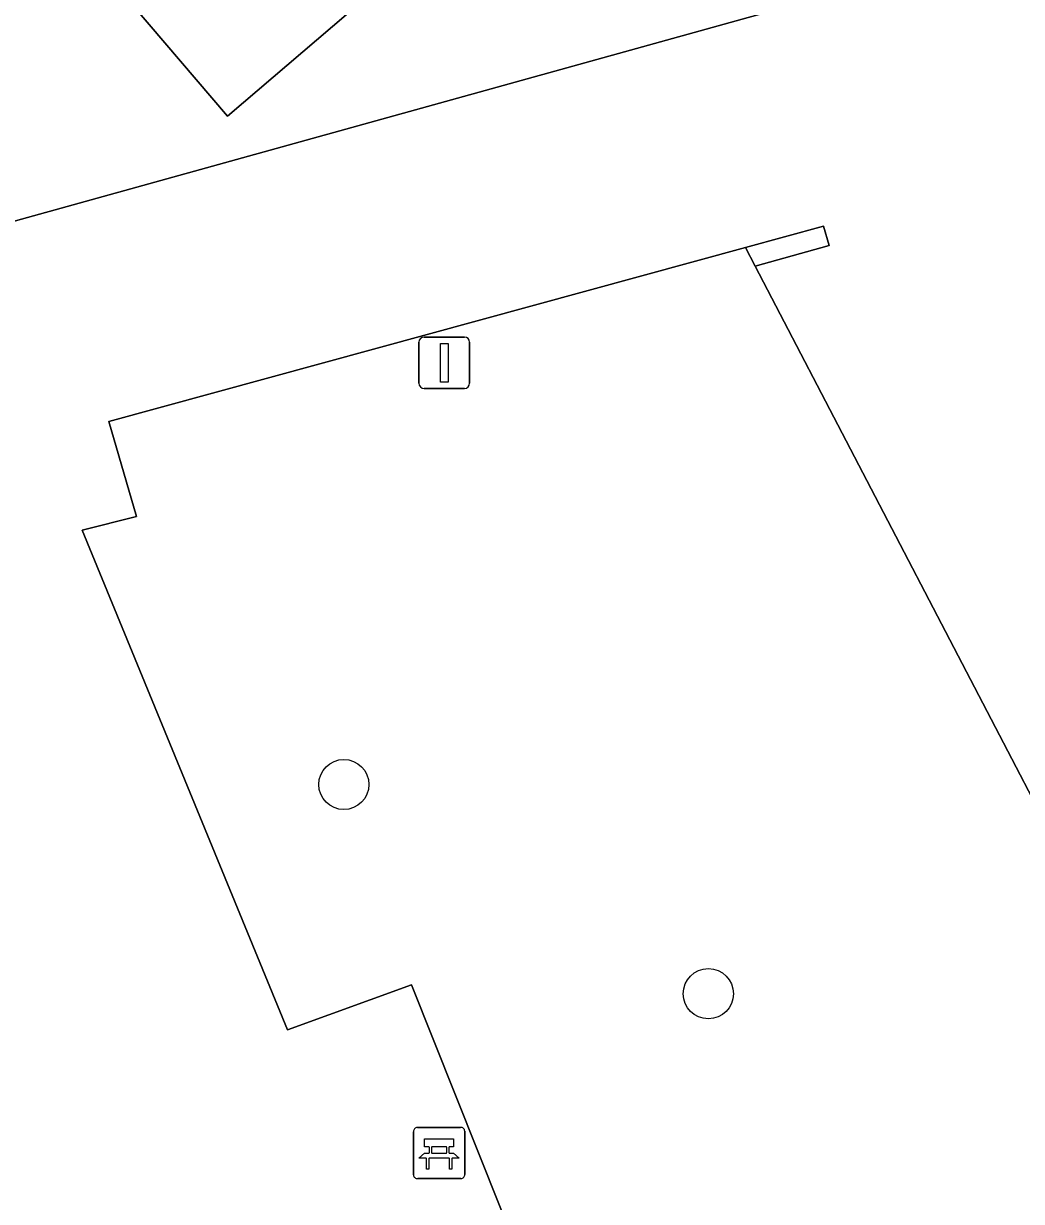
# Model space of a CAD drawing. Extents: x 159053 to 160042, y 380449 to 381423.
# Drawn here: x 159189.59 to 159209.05, y 381135.55 to 381158.52 of the extents above; entities that cross this region are included whole.
import ezdxf

# ---------------------------------------------------------------- set-up
doc = ezdxf.new("R2010")
doc.units = 0
for name, color, linetype in [('IMGEO_Bank', 7, 'Continuous'), ('IMGEO_Boom', 7, 'Continuous'), ('IMGEO_Groenvoorziening', 7, 'Continuous'), ('IMGEO_Lichtmast', 7, 'Continuous'), ('IMGEO_Muur', 7, 'Continuous'), ('IMGEO_Pand_overbouw', 7, 'Continuous'), ('IMGEO_Pand_vergunning_verleend', 7, 'Continuous'), ('IMGEO_Rijbaan_lokaal_open', 7, 'Continuous'), ('IMGEO_Voetpad_open', 7, 'Continuous')]:
    doc.layers.add(name, color=color, linetype=linetype)

msp = doc.modelspace()

# ---------------------------------------------------------------- linework, layer by layer
at = {"layer": 'IMGEO_Bank'}
for p, q in [((159197.271, 381136.992), (159198.112, 381136.992)), ((159198.112, 381136.992), (159197.271, 381136.992)), ((159197.196, 381136.067), (159197.196, 381136.908)), ((159197.196, 381136.908), (159197.196, 381136.067)), ((159198.196, 381136.917), (159198.196, 381136.076)), ((159198.196, 381136.076), (159198.196, 381136.917)), ((159197.505, 381136.498), (159197.505, 381136.604)), ((159197.549, 381136.604), (159197.549, 381136.498)), ((159197.837, 381136.61), (159197.555, 381136.61)), ((159197.555, 381136.492), (159197.837, 381136.492)), ((159197.843, 381136.498), (159197.843, 381136.604)), ((159197.887, 381136.604), (159197.887, 381136.498)), ((159197.893, 381136.39), (159197.5, 381136.39)), ((159198.121, 381135.992), (159197.28, 381135.992)), ((159197.28, 381135.992), (159198.121, 381135.992))]:
    msp.add_line(p, q, dxfattribs=at)
for points in [[(159197.499, 381136.61), (159197.413, 381136.61), (159197.413, 381136.771), (159197.976, 381136.771), (159197.976, 381136.61), (159197.893, 381136.61)], [(159197.443, 381136.39), (159197.301, 381136.39), (159197.413, 381136.492), (159197.499, 381136.492)], [(159197.893, 381136.492), (159197.976, 381136.492), (159198.088, 381136.39), (159197.949, 381136.39)], [(159197.493, 381136.383), (159197.493, 381136.176), (159197.45, 381136.176), (159197.45, 381136.383)], [(159197.943, 381136.383), (159197.943, 381136.176), (159197.899, 381136.176), (159197.899, 381136.383)]]:
    msp.add_lwpolyline(points, dxfattribs=at)
for centre, radius, start, end in [((159197.274, 381136.914), 0.0779, 92.4484, 184.2845), ((159197.274, 381136.914), 0.0779, 92.4484, 184.2845), ((159198.118, 381136.914), 0.0779, 2.4484, 94.2845), ((159198.118, 381136.914), 0.0779, 2.4484, 94.2845), ((159197.498, 381136.603), 0.00671, 2.8957, 87.1043), ((159197.498, 381136.499), 0.00671, 272.8957, 357.1043), ((159197.555, 381136.603), 0.00671, 92.8957, 177.1043), ((159197.555, 381136.499), 0.00671, 182.8957, 267.1043), ((159197.837, 381136.603), 0.00671, 2.8957, 87.1043), ((159197.837, 381136.499), 0.00671, 272.8957, 357.1043), ((159197.894, 381136.603), 0.00671, 92.8957, 177.1043), ((159197.894, 381136.499), 0.00671, 182.8957, 267.1043), ((159197.443, 381136.383), 0.00671, 2.8957, 87.1043), ((159197.5, 381136.383), 0.00671, 92.8957, 177.1043), ((159197.892, 381136.383), 0.00671, 2.8957, 87.1043), ((159197.949, 381136.383), 0.00671, 92.8957, 177.1043), ((159197.274, 381136.07), 0.0779, 182.4484, 274.2845), ((159197.274, 381136.07), 0.0779, 182.4484, 274.2845), ((159198.118, 381136.07), 0.0779, 272.4484, 4.2845), ((159198.118, 381136.07), 0.0779, 272.4484, 4.2845)]:
    msp.add_arc(centre, radius, start, end, dxfattribs=at)
at = {"layer": 'IMGEO_Boom'}
for centre in [(159195.838, 381143.678), (159202.947, 381139.598)]:
    msp.add_circle(centre, 0.489, dxfattribs=at)
at = {"layer": 'IMGEO_Groenvoorziening'}
msp.add_lwpolyline([(159203.863, 381153.784), (159203.675, 381154.146), (159191.253, 381150.756), (159191.792, 381148.906), (159190.735, 381148.635), (159194.74, 381138.894), (159197.157, 381139.769), (159201.066, 381129.977), (159201.215, 381129.603), (159214.549, 381133.275), (159214.36, 381133.638)], close=True, dxfattribs=at)
at = {"layer": 'IMGEO_Lichtmast'}
for p, q in [((159197.401, 381152.401), (159198.191, 381152.401)), ((159198.191, 381152.401), (159197.401, 381152.401)), ((159197.301, 381151.501), (159197.301, 381152.301)), ((159197.301, 381152.301), (159197.301, 381151.501)), ((159198.291, 381152.301), (159198.291, 381151.501)), ((159198.291, 381151.501), (159198.291, 381152.301)), ((159198.191, 381151.401), (159197.401, 381151.401)), ((159197.401, 381151.401), (159198.191, 381151.401))]:
    msp.add_line(p, q, dxfattribs=at)
msp.add_lwpolyline([(159197.721, 381152.276), (159197.871, 381152.276), (159197.871, 381151.526), (159197.721, 381151.526), (159197.721, 381152.276)], dxfattribs=at)
for centre, start, end in [((159197.401, 381152.301), 90, 180), ((159197.401, 381152.301), 90, 180), ((159198.191, 381152.301), 0, 90), ((159198.191, 381152.301), 360, 90), ((159197.401, 381151.501), 180, 270), ((159197.401, 381151.501), 180, 270), ((159198.191, 381151.501), 270, 0), ((159198.191, 381151.501), 270, 0)]:
    msp.add_arc(centre, 0.1, start, end, dxfattribs=at)
at = {"layer": 'IMGEO_Muur'}
msp.add_lwpolyline([(159203.863, 381153.784), (159205.303, 381154.186), (159205.196, 381154.568), (159203.675, 381154.146)], close=True, dxfattribs=at)
at = {"layer": 'IMGEO_Pand_overbouw'}
msp.add_lwpolyline([(159168.702, 381185.792), (159193.566, 381156.711), (159204.697, 381166.217)], dxfattribs=at)
msp.add_lwpolyline([(159249.617, 381146.417), (159253.067, 381147.375), (159252.059, 381151.007), (159248.609, 381150.05), (159244.524, 381164.774), (159216.821, 381157.087), (159215.484, 381161.905), (159146.712, 381142.823), (159144.149, 381142.112), (159127.074, 381137.375), (159127.322, 381136.481), (159127.96, 381134.183), (159128.847, 381130.986), (159129.855, 381127.353), (159132.702, 381117.091), (159133.413, 381114.528), (159135.79, 381105.961), (159251.903, 381138.179)], close=True, dxfattribs=at)
at = {"layer": 'IMGEO_Pand_vergunning_verleend'}
msp.add_lwpolyline([(159251.903, 381138.179), (159135.79, 381105.961), (159133.413, 381114.528), (159130.137, 381113.619), (159129.426, 381116.182), (159132.702, 381117.091), (159129.855, 381127.353), (159126.405, 381126.396), (159125.397, 381130.029), (159128.847, 381130.986), (159127.074, 381137.375), (159144.149, 381142.112), (159143.24, 381145.388), (159145.803, 381146.1), (159146.712, 381142.823), (159215.484, 381161.905), (159216.821, 381157.087), (159244.524, 381164.774), (159248.609, 381150.05), (159252.059, 381151.007), (159253.067, 381147.375), (159249.617, 381146.417)], close=True, dxfattribs=at)
at = {"layer": 'IMGEO_Rijbaan_lokaal_open'}
msp.add_lwpolyline([(159204.697, 381166.217), (159193.566, 381156.711), (159175.262, 381178.12)], dxfattribs=at)
msp.add_lwpolyline([(159214.36, 381133.638), (159215.198, 381133.869), (159215.304, 381133.483), (159214.549, 381133.275), (159201.215, 381129.603), (159197.876, 381128.684), (159197.77, 381129.069), (159201.066, 381129.977), (159197.157, 381139.769), (159194.74, 381138.894), (159190.735, 381148.635), (159191.792, 381148.906), (159191.253, 381150.756), (159203.675, 381154.146), (159205.196, 381154.568), (159205.303, 381154.186), (159203.863, 381153.784)], close=True, dxfattribs=at)
at = {"layer": 'IMGEO_Voetpad_open'}
msp.add_lwpolyline([(159175.262, 381178.12), (159193.566, 381156.711), (159204.697, 381166.217)], dxfattribs=at)

doc.saveas('drawing.dxf')
